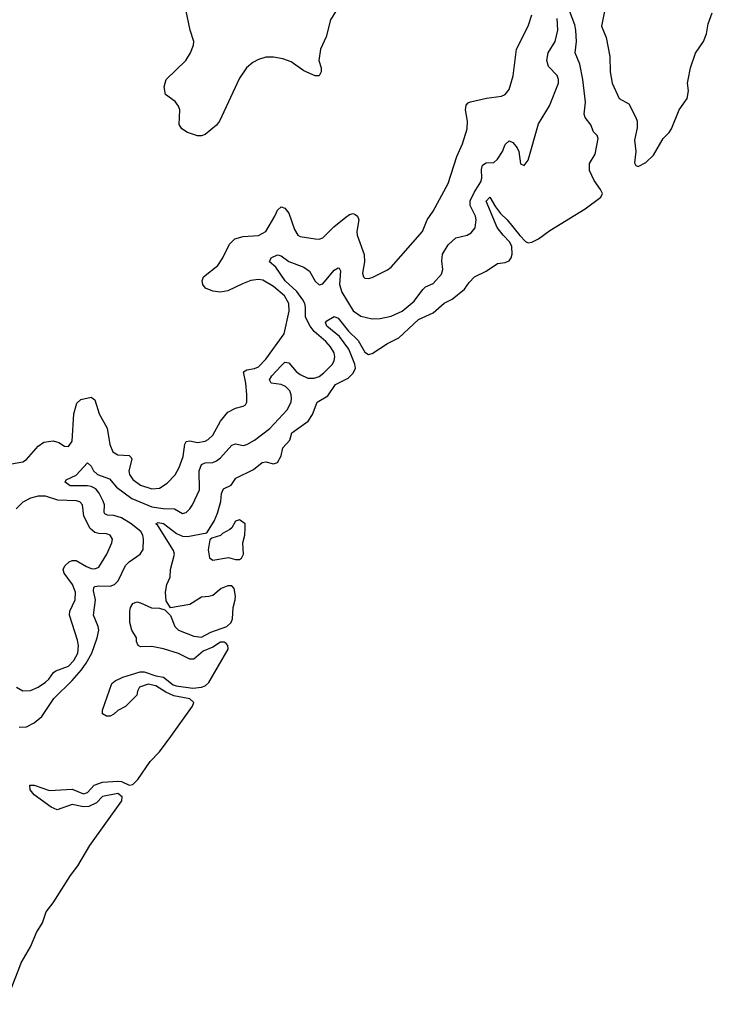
# Model space of a CAD drawing. Header units: inches. Extents: x 1771504 to 1971212, y 471788 to 643615.
# Tile 525 of 587: x 1895514 to 1899160, y 629801 to 634984. Entities that reach past the tile are written whole.
import ezdxf

# ---------------------------------------------------------------- set-up
doc = ezdxf.new("R2010")
doc.units = ezdxf.units.IN
doc.header["$MEASUREMENT"] = 0
doc.layers.add('B8692', color=7, linetype='Continuous')
doc.layers.add('B8693', color=7, linetype='Continuous')

msp = doc.modelspace()

# ---------------------------------------------------------------- linework, layer by layer
at = {"layer": 'B8692', "color": 5, "elevation": 240}
msp.add_lwpolyline([(1895351.7, 630000), (1895353.2, 629993.2), (1895379.6, 629950), (1895385.7, 629930), (1895384.9, 629870), (1895397, 629830), (1895410, 629800.7), (1895430, 629804.9), (1895456.2, 629850), (1895513.9, 630000)], dxfattribs=at)
at = {"layer": 'B8693', "color": 5}
for points, elevation in [([(1898604.3, 635090), (1898576.5, 634950), (1898600.4, 634890), (1898620.4, 634790), (1898622.7, 634710), (1898633.2, 634650), (1898669.7, 634569.7), (1898721.3, 634541.3), (1898757.7, 634470), (1898763.7, 634450), (1898764.7, 634415.3), (1898750.9, 634350), (1898757.4, 634290), (1898750.3, 634230.3), (1898757, 634217), (1898770, 634211.7), (1898810, 634232.2), (1898850, 634270.2), (1898900.9, 634359.1), (1898933.6, 634390), (1898946, 634410), (1898985.8, 634510), (1899027.8, 634570), (1899035.2, 634610), (1899029.7, 634650), (1899032.1, 634667.9), (1899046, 634730), (1899071.5, 634808.5), (1899114.5, 634870), (1899129.3, 634910), (1899138, 634962), (1899160.1, 635019.9)], 240), ([(1895470, 632645.2), (1895530, 632656.9), (1895550, 632668.1), (1895610, 632739), (1895640.2, 632759.8), (1895690, 632767.8), (1895719, 632759), (1895750, 632739.3), (1895770, 632738), (1895790, 632766), (1895799, 632910), (1895814.5, 632965.5), (1895834.6, 632985.5), (1895890, 632996.5), (1895910, 632983), (1895931.6, 632910), (1895973.7, 632833.7), (1895987.3, 632747.3), (1896003.7, 632710), (1896030, 632693.9), (1896090, 632690.6), (1896100.1, 632680.1), (1896104.3, 632670), (1896088.3, 632610), (1896092.5, 632590), (1896110, 632562.9), (1896150, 632532.9), (1896210, 632513.6), (1896250, 632518.6), (1896290, 632543.5), (1896331.3, 632588.7), (1896353.7, 632626.3), (1896375, 632685), (1896383.7, 632750), (1896390, 632764.2), (1896410, 632766.7), (1896450, 632757.5), (1896490, 632766), (1896505.6, 632774.4), (1896530, 632797.8), (1896569.9, 632870), (1896610, 632918), (1896650, 632939.7), (1896690.9, 632949.1), (1896702.6, 632957.4), (1896709.7, 632970.3), (1896709.8, 633010.2), (1896704.2, 633070), (1896691, 633130), (1896710, 633141.7), (1896750, 633147.5), (1896770, 633157), (1896810, 633197.8), (1896906.5, 633330), (1896932.7, 633450), (1896930.9, 633490), (1896907.5, 633530), (1896850, 633579.9), (1896793.7, 633613.7), (1896770, 633616.7), (1896730, 633610.4), (1896685.9, 633594.1), (1896610, 633556.5), (1896570, 633550.6), (1896530, 633555), (1896491.5, 633571.5), (1896478.5, 633590), (1896474.7, 633610), (1896482, 633630), (1896556.1, 633690), (1896583.5, 633730), (1896618.1, 633801.9), (1896645.7, 633830), (1896690, 633843.5), (1896770, 633848.2), (1896810, 633868.6), (1896857.7, 633950), (1896870, 633982), (1896890, 633999.1), (1896910, 633992.1), (1896930, 633966.5), (1896960.3, 633880.3), (1896978, 633850), (1896990, 633842.6), (1897070, 633830.3), (1897090, 633829.1), (1897110, 633836.5), (1897166.9, 633893.1), (1897230, 633945.2), (1897250, 633958.6), (1897270, 633963.6), (1897279.3, 633959.3), (1897291.7, 633950), (1897299, 633930), (1897289.2, 633870), (1897290.3, 633850), (1897327.9, 633747.9), (1897329.1, 633710), (1897318.4, 633650), (1897323.8, 633630), (1897330, 633623.8), (1897350, 633621.6), (1897370, 633627), (1897450, 633667.4), (1897470, 633682), (1897634, 633870), (1897658.3, 633930), (1897690, 633977.1), (1897770, 634122), (1897815.7, 634264.3), (1897845.6, 634330), (1897868.7, 634410), (1897870.8, 634450), (1897861.5, 634510), (1897864.9, 634535.1), (1897874, 634546), (1897887.5, 634552.5), (1897970.4, 634570.4), (1898050, 634581.6), (1898070, 634590.6), (1898090, 634617.3), (1898111.8, 634688.2), (1898129.8, 634830), (1898189.8, 634950), (1898209.6, 635009.6)], 280), ([(1895513.9, 630000), (1895521.1, 630018.9), (1895570, 630102.6), (1895601.8, 630178.2), (1895632.9, 630230), (1895653, 630287), (1895690, 630334.3), (1895780.7, 630479.3), (1895820.2, 630530), (1895882.5, 630637.5), (1896051.1, 630871.1), (1896052.2, 630892.2), (1896029.8, 630909.8), (1895950, 630894.8), (1895917.9, 630862.1), (1895877.2, 630842.8), (1895850, 630839.5), (1895790, 630852.4), (1895710, 630824), (1895679.3, 630839.3), (1895590, 630902.7), (1895569.5, 630930), (1895566.3, 630953.7), (1895590, 630954.9), (1895670, 630926.7), (1895790, 630933.6), (1895850, 630908.7), (1895870, 630916.3), (1895906.3, 630953.7), (1895950, 630970.8), (1896030, 630976.1), (1896050, 630972.9), (1896090, 630954.3), (1896110, 630958.4), (1896136.1, 630983.9), (1896201.3, 631078.7), (1896249.9, 631130), (1896310, 631211), (1896423.4, 631370), (1896429.8, 631390), (1896408.7, 631408.7), (1896324.3, 631424.3), (1896283.1, 631443.1), (1896230, 631477.8), (1896190, 631486.4), (1896144, 631470), (1896134, 631450), (1896130, 631428.7), (1896070, 631368), (1896030, 631348), (1896010, 631328), (1895990, 631318), (1895970, 631318), (1895949.1, 631329.1), (1895949, 631350), (1895999, 631490), (1896015.5, 631504.5), (1896056.5, 631523.5), (1896148.3, 631551.7), (1896168.2, 631551.8), (1896230, 631530.2), (1896270, 631522.2), (1896322.1, 631482.1), (1896336.5, 631476.5), (1896425.7, 631465.7), (1896470, 631470.1), (1896490, 631476.6), (1896510, 631494.7), (1896611.4, 631670), (1896608.7, 631690), (1896599.8, 631699.8), (1896590, 631707.8), (1896570, 631707.3), (1896530, 631680.2), (1896479.6, 631660.4), (1896430, 631618.5), (1896410, 631616.9), (1896350, 631647), (1896270, 631672.7), (1896210, 631684), (1896150, 631682), (1896138, 631690), (1896128.7, 631710), (1896128, 631730), (1896104, 631770), (1896092.7, 631810), (1896092.7, 631870), (1896097.2, 631890), (1896110, 631910.6), (1896130, 631918.8), (1896150, 631914.8), (1896207.9, 631887.9), (1896250, 631886), (1896276.9, 631876.9), (1896306.8, 631846.8), (1896330.7, 631790), (1896350.4, 631770.4), (1896430, 631738), (1896470, 631732.8), (1896519.6, 631760.5), (1896603.6, 631790), (1896627.1, 631810), (1896633.8, 631830), (1896638.3, 631890), (1896648.6, 631930), (1896649.8, 631950), (1896642.6, 631990), (1896630, 632003.5), (1896610, 632003.5), (1896574.4, 631990), (1896530, 631953.1), (1896510, 631947.1), (1896470, 631944.7), (1896410, 631905.6), (1896307.3, 631887.3), (1896285.2, 631925.2), (1896281.2, 631970), (1896289, 632010), (1896305.2, 632050), (1896306.9, 632090), (1896328.8, 632170), (1896323.6, 632190), (1896241.3, 632321.3), (1896229.8, 632330.2), (1896243.1, 632336.9), (1896270, 632332.5), (1896339.4, 632279.4), (1896370, 632264.4), (1896397, 632263), (1896498, 632282), (1896536.6, 632343.4), (1896554.5, 632385.5), (1896572.1, 632447.9), (1896576.8, 632490), (1896586.4, 632513.6), (1896626.6, 632533.4), (1896652.2, 632570), (1896744.4, 632615.6), (1896790, 632653), (1896810, 632656.3), (1896850, 632646), (1896870, 632652.4), (1896890, 632687.7), (1896899.3, 632730), (1896935.7, 632770), (1896946.4, 632810), (1897032.5, 632870), (1897055, 632905), (1897080.3, 632970), (1897135.6, 633004.4), (1897176.8, 633063.2), (1897243.1, 633096.9), (1897270, 633123.8), (1897282.1, 633150), (1897278.7, 633170), (1897247.1, 633250), (1897196.9, 633316.9), (1897129.9, 633370), (1897123.7, 633390), (1897130, 633399), (1897170, 633421.2), (1897190, 633413.6), (1897244.8, 633344.8), (1897296.1, 633296.1), (1897330, 633233.8), (1897350, 633221.6), (1897370, 633227.5), (1897450, 633279.1), (1897510, 633310.2), (1897613.4, 633406.6), (1897690, 633441.7), (1897748.8, 633491.2), (1897790, 633513.5), (1897854.6, 633565.4), (1897879.2, 633600.7), (1897908.6, 633631.4), (1897970, 633661.1), (1898030, 633700.9), (1898070, 633706), (1898090, 633715.2), (1898101.1, 633730), (1898106.7, 633750), (1898104.8, 633790), (1898093.4, 633813.4), (1898058.1, 633850), (1898028.2, 633890), (1897970, 634029.4), (1897988.5, 634050), (1898018.3, 633998.3), (1898044.4, 633964.4), (1898079.3, 633930), (1898147.5, 633847.5), (1898177.4, 633817.4), (1898190.3, 633810.3), (1898210, 633812.4), (1898245.1, 633830), (1898305, 633875), (1898490, 633989.4), (1898572.4, 634050), (1898581.1, 634070), (1898571.9, 634090), (1898537.3, 634137.3), (1898512.7, 634190), (1898512.9, 634227.1), (1898543.2, 634276.8), (1898558.3, 634358.3), (1898554.6, 634374.6), (1898534.6, 634394.6), (1898519.9, 634430), (1898490.5, 634470), (1898486.2, 634486.2), (1898493.2, 634550), (1898477.7, 634670), (1898462.5, 634750), (1898438.1, 634810), (1898445.5, 634870), (1898441.5, 634930), (1898436.4, 634956.4), (1898408.5, 635031.5)], 240), ([(1897177.8, 635030), (1897150, 634983.7), (1897126.7, 634893.3), (1897097.8, 634830), (1897088.8, 634770), (1897100.4, 634730), (1897100.5, 634710), (1897090, 634689.5), (1897070, 634689.6), (1897010, 634714.3), (1896942.6, 634762.6), (1896898.2, 634778.2), (1896850, 634787.2), (1896810, 634786.6), (1896770, 634775.1), (1896741.3, 634758.7), (1896707.5, 634730), (1896670, 634676.9), (1896566.3, 634450), (1896550, 634429.7), (1896490, 634379.7), (1896470, 634372.4), (1896450, 634372), (1896397.6, 634390), (1896367.8, 634410), (1896352.9, 634432.9), (1896356.9, 634510), (1896349.7, 634529.7), (1896332.9, 634552.9), (1896282, 634590), (1896274, 634630), (1896284.7, 634670), (1896388.5, 634770), (1896412.2, 634810), (1896428.5, 634850), (1896429.7, 634870), (1896411.1, 634930), (1896389.8, 635030)], 280), ([(1895510, 631259.6), (1895550, 631261.8), (1895590, 631282), (1895630, 631315.4), (1895693.6, 631410), (1895790, 631505.9), (1895838.7, 631561.3), (1895864, 631596), (1895892.5, 631650), (1895920.7, 631730), (1895929.9, 631770), (1895927.4, 631790), (1895901.4, 631850), (1895912, 631930), (1895902.8, 631977.2), (1895904.3, 631995.7), (1895910, 632000.6), (1895930, 632003.1), (1895990, 632001.5), (1896012.8, 632010), (1896032.6, 632030), (1896071.3, 632110), (1896090, 632130.2), (1896148.3, 632170), (1896164.4, 632195.6), (1896165.4, 632250), (1896162.4, 632270), (1896151.3, 632290), (1896100.5, 632330), (1896050, 632361.2), (1896010, 632373.2), (1895975, 632375), (1895962.4, 632382.4), (1895958.3, 632390), (1895959.7, 632430), (1895953.9, 632450), (1895932.4, 632492.4), (1895914.1, 632514.1), (1895890, 632526.1), (1895870, 632529.6), (1895779.6, 632530), (1895753, 632550), (1895757.6, 632562.4), (1895810, 632587.2), (1895870, 632652), (1895890, 632634), (1895902.7, 632610), (1895923.2, 632590), (1895987.2, 632567.2), (1896023.3, 632523.3), (1896104.4, 632464.4), (1896210, 632419.6), (1896269.4, 632410.6), (1896328.4, 632408.4), (1896370, 632384.2), (1896390, 632390.2), (1896410, 632408.4), (1896423.7, 632430), (1896460.5, 632510), (1896458.3, 632610), (1896470, 632643.2), (1896490, 632651.2), (1896530, 632652.5), (1896550, 632662.3), (1896570, 632678.2), (1896630, 632744.2), (1896650, 632751.5), (1896690, 632742.7), (1896710, 632747.6), (1896750, 632770.7), (1896830, 632831.4), (1896921.7, 632930), (1896942.1, 632970), (1896945.1, 632990), (1896943.2, 633010), (1896935, 633030), (1896912.7, 633052.7), (1896890, 633063.4), (1896837.6, 633070), (1896828.6, 633088.6), (1896841.7, 633110), (1896890, 633162.5), (1896910, 633180.8), (1896930, 633177.7), (1896970, 633131.5), (1896990, 633115.6), (1897030, 633097.9), (1897063.5, 633096.5), (1897090, 633105.2), (1897115.6, 633124.4), (1897159.7, 633170), (1897169.9, 633190), (1897173.2, 633210), (1897168.5, 633230), (1897150, 633262.7), (1897125.4, 633290), (1897063.2, 633343.2), (1897042.1, 633370), (1897019, 633419), (1897018, 633470), (1897014.5, 633490), (1897004, 633510), (1896973.1, 633553.1), (1896910.8, 633610), (1896861.3, 633681.3), (1896828, 633710), (1896837.4, 633730), (1896870, 633745.8), (1896890, 633741.1), (1896931.1, 633711.1), (1897010, 633681.3), (1897039.9, 633659.9), (1897070, 633608.4), (1897090, 633587.7), (1897110, 633592.9), (1897170, 633666), (1897190, 633677.8), (1897195.8, 633675.8), (1897201.7, 633661.7), (1897196.5, 633590), (1897208.8, 633550), (1897270, 633451), (1897310, 633422.7), (1897369.8, 633410.2), (1897411.1, 633411.1), (1897470, 633423.4), (1897528, 633450), (1897590, 633502), (1897635.4, 633564.6), (1897650, 633577.2), (1897690, 633596.3), (1897734.9, 633645.1), (1897740.7, 633670), (1897735.6, 633715.6), (1897739.9, 633750), (1897770, 633799.4), (1897810, 633836.5), (1897869.2, 633850), (1897890, 633862.3), (1897911.2, 633888.8), (1897916.8, 633930), (1897912.8, 633950), (1897885.5, 634005.5), (1897886, 634030), (1897905.8, 634074.2), (1897941.7, 634130), (1897947, 634150), (1897944.6, 634195.4), (1897950, 634218.3), (1897970, 634230.2), (1898010, 634232.8), (1898030, 634249.3), (1898055.4, 634290), (1898070, 634328), (1898090, 634346.7), (1898110, 634337), (1898133.4, 634310), (1898141.7, 634290), (1898150, 634224.7), (1898170, 634217.3), (1898190, 634244), (1898244.8, 634435.2), (1898302.2, 634530), (1898349.7, 634650), (1898349.7, 634670), (1898342.6, 634690), (1898297.4, 634737.4), (1898288.7, 634770), (1898296.7, 634810), (1898333.1, 634870), (1898347.1, 634930), (1898343.2, 634990)], 260), ([(1895496.1, 631470), (1895530, 631450.2), (1895570, 631452.3), (1895610, 631470.7), (1895650, 631497.4), (1895667, 631513), (1895691.9, 631548.1), (1895703.6, 631556.4), (1895770, 631580.5), (1895798.8, 631610), (1895819.5, 631650), (1895822.9, 631690), (1895818, 631718), (1895776.3, 631850), (1895778.3, 631870), (1895806.1, 631930), (1895807.9, 631970), (1895792.4, 632010), (1895748, 632070), (1895742.2, 632090), (1895750.6, 632109.4), (1895773.6, 632130), (1895790, 632136.8), (1895810, 632136.6), (1895865, 632105), (1895890, 632095.7), (1895910, 632093.2), (1895930, 632101.2), (1895972.8, 632170), (1895999.3, 632230), (1896002.2, 632250), (1895990, 632270.9), (1895970, 632277.8), (1895930, 632278.7), (1895910, 632284.2), (1895884.9, 632304.9), (1895850.7, 632370), (1895844.4, 632430), (1895830, 632445.4), (1895812.1, 632452.1), (1895714.3, 632454.3), (1895650, 632476.2), (1895610, 632475.8), (1895570, 632465.3), (1895530, 632444.2), (1895494.9, 632410)], 280)]:
    msp.add_lwpolyline(points, dxfattribs=dict(at, elevation=elevation))
at = {"layer": 'B8693', "color": 5, "elevation": 240}
msp.add_lwpolyline([(1896670, 632351), (1896650, 632343.7), (1896630.8, 632310), (1896619.9, 632300.1), (1896581.1, 632278.9), (1896570, 632268.2), (1896524.5, 632255.5), (1896514.2, 632245.8), (1896506.7, 632193.3), (1896512.1, 632152), (1896530, 632138.2), (1896612.5, 632152.5), (1896650, 632142), (1896670, 632142.8), (1896682, 632150), (1896692.3, 632170), (1896688.7, 632230), (1896699, 632270), (1896701.2, 632310), (1896701.2, 632330)], close=True, dxfattribs=at)

doc.saveas('drawing.dxf')
